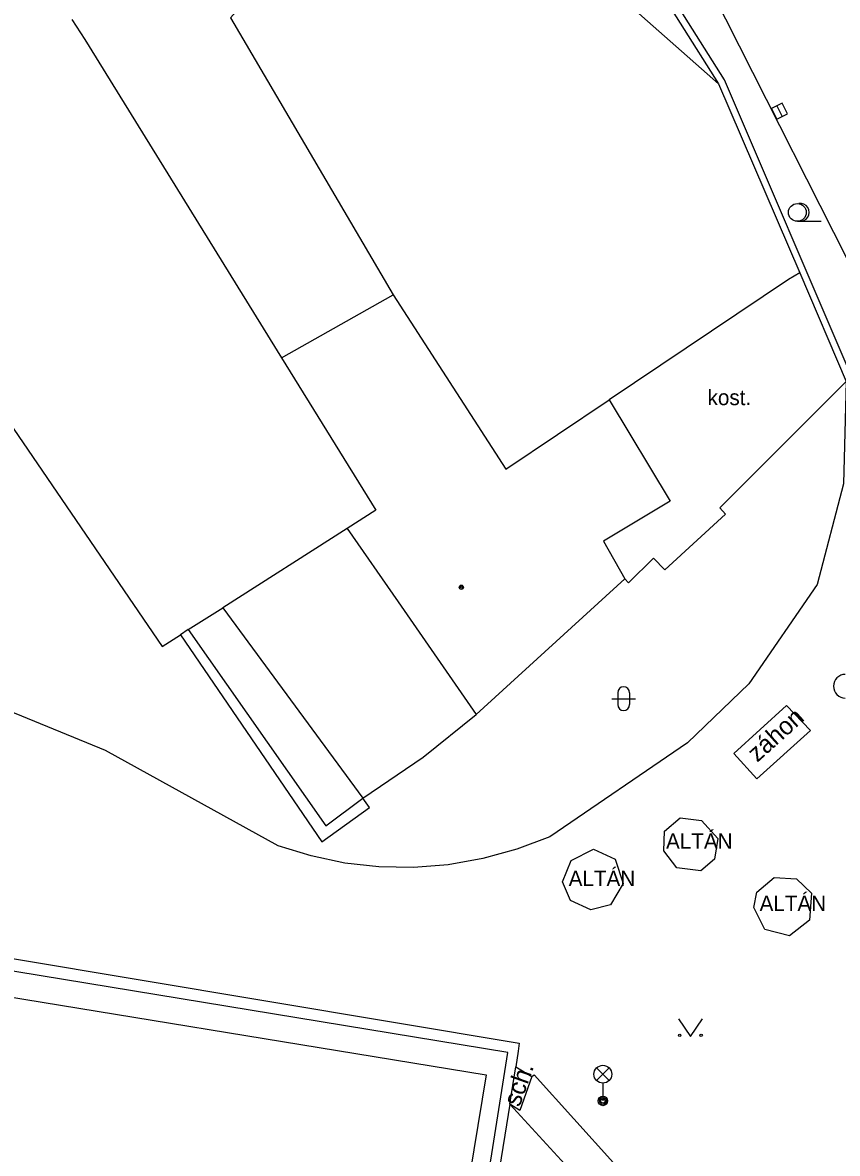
# Model space of a CAD drawing. Extents: x -596229 to -595156, y -1161237 to -1159376.
# Drawn here: x -595821.28 to -595786.96, y -1160120.27 to -1160072.63 of the extents above; entities that cross this region are included whole.
import ezdxf

# ---------------------------------------------------------------- set-up
doc = ezdxf.new("R2010")
doc.units = 0
for name, color, linetype in [('Level 22', 7, 'Continuous'), ('Level 27', 7, 'Continuous'), ('Level 33', 7, 'Continuous'), ('Level 36', 7, 'Continuous'), ('Level 39', 7, 'Continuous'), ('Specificka linie pasportu komunikaci', 7, 'Continuous'), ('TM - budovy zdene_ betonove - VP', 7, 'Continuous'), ('TM - chodniky - VP', 7, 'Continuous'), ('TM - komunikace - VP', 7, 'Continuous'), ('TM - letecke snimky - pomocna linie', 7, 'Continuous'), ('TM - plot drateny_ kovovy - VP', 7, 'Continuous'), ('TM - podezdivka plotu - VP', 7, 'Continuous'), ('TM - pomocna konstrukcni linie', 7, 'Continuous'), ('TM - popis objektu', 7, 'Continuous'), ('TM - popis povrchu', 7, 'Continuous'), ('TM - poznamka', 7, 'Continuous'), ('TM - predmet maleho rozsahu (zamereny obvodem)', 7, 'Continuous'), ('TM - rozhrani ploch obecne - VP', 7, 'Continuous')]:
    doc.layers.add(name, color=color, linetype=linetype)

msp = doc.modelspace()

# ---------------------------------------------------------------- linework, layer by layer
at = {"layer": 'Level 22'}
msp.add_arc((-595786.63, -1160100.59), 0.5, 90, 270, dxfattribs=at)
at = {"layer": 'Level 27'}
msp.add_line((-595789.513, -1160076.137), (-595789.287, -1160076.583), dxfattribs=at)
msp.add_lwpolyline([(-595789.736, -1160076.249), (-595789.511, -1160076.696), (-595789.064, -1160076.471), (-595789.289, -1160076.024)], close=True, dxfattribs=at)
at = {"layer": 'Level 33'}
for p, q in [((-595797.105, -1160117.2), (-595796.575, -1160116.67)), ((-595797.105, -1160116.67), (-595796.575, -1160117.2)), ((-595796.84, -1160117.31), (-595796.84, -1160118.06))]:
    msp.add_line(p, q, dxfattribs=at)
for centre, radius in [((-595796.84, -1160116.935), 0.375), ((-595796.84, -1160118.06), 0.2), ((-595796.84, -1160118.06), 0.145), ((-595796.84, -1160118.06), 0.0876)]:
    msp.add_circle(centre, radius, dxfattribs=at)
at = {"layer": 'Level 36'}
for p, q in [((-595788.65, -1160081.005), (-595787.65, -1160081.005)), ((-595796.216, -1160100.866), (-595796.216, -1160101.366)), ((-595795.716, -1160100.866), (-595795.716, -1160101.366)), ((-595796.466, -1160101.116), (-595795.466, -1160101.116))]:
    msp.add_line(p, q, dxfattribs=at)
msp.add_lwpolyline([(-595793.65, -1160114.6), (-595793.15, -1160115.35), (-595792.65, -1160114.6)], dxfattribs=at)
for centre, radius in [((-595788.65, -1160080.63), 0.375), ((-595793.6, -1160115.3), 0.05), ((-595792.701, -1160115.3), 0.05)]:
    msp.add_circle(centre, radius, dxfattribs=at)
for centre, radius, start, end in [((-595788.525, -1160080.63), 0.375, 260.4059, 99.5941), ((-595795.966, -1160100.866), 0.25, 0, 180), ((-595795.966, -1160101.366), 0.25, 180, 0)]:
    msp.add_arc(centre, radius, start, end, dxfattribs=at)
at = {"layer": 'Level 39'}
for radius in [0.09, 0.0398]:
    msp.add_circle((-595802.8, -1160096.42), radius, dxfattribs=at)
at = {"layer": 'Specificka linie pasportu komunikaci'}
msp.add_lwpolyline([(-595788.55, -1160083.18), (-595789.02, -1160083.45), (-595796.58, -1160088.53)], dxfattribs=at)
at = {"layer": 'TM - budovy zdene_ betonove - VP'}
for points in [[(-595819.2, -1160072.5), (-595818.66, -1160073.34), (-595810.37, -1160086.75)], [(-595810.37, -1160086.75), (-595805.67, -1160084.1)], [(-595805.67, -1160084.1), (-595800.92, -1160091.44)], [(-595810.37, -1160086.75), (-595806.4, -1160093.17)], [(-595800.92, -1160091.44), (-595796.58, -1160088.53)], [(-595796.58, -1160088.53), (-595794.01, -1160092.79)], [(-595821.85, -1160089.45), (-595815.4, -1160098.91)], [(-595794.01, -1160092.79), (-595796.82, -1160094.48)], [(-595806.4, -1160093.17), (-595807.61, -1160093.94)], [(-595807.61, -1160093.94), (-595812.85, -1160097.29)], [(-595807.61, -1160093.94), (-595805.46, -1160097.04)], [(-595796.82, -1160094.48), (-595795.91, -1160096.06)], [(-595795.91, -1160096.06), (-595802.17, -1160101.78)], [(-595805.46, -1160097.04), (-595802.17, -1160101.78)], [(-595814.3, -1160098.2), (-595812.85, -1160097.29)], [(-595812.85, -1160097.29), (-595806.95, -1160105.31)], [(-595815.4, -1160098.91), (-595814.62, -1160098.43)], [(-595814.3, -1160098.2), (-595814.62, -1160098.43)], [(-595804.41, -1160103.58), (-595802.17, -1160101.78)], [(-595806.95, -1160105.31), (-595804.41, -1160103.58)], [(-595825.95, -1160113), (-595801.75, -1160116.96)], [(-595801.75, -1160116.96), (-595804.2, -1160131.81)]]:
    msp.add_lwpolyline(points, dxfattribs=at)
at = {"layer": 'TM - chodniky - VP'}
for points in [[(-595843.14, -1160108.48), (-595800.36, -1160115.63), (-595800.41, -1160115.96)], [(-595800.41, -1160115.96), (-595800.5, -1160116.62)], [(-595800.5, -1160116.62), (-595799.83, -1160117.03)], [(-595799.83, -1160117.03), (-595799.74, -1160116.96), (-595794.72, -1160122.52), (-595788.44, -1160129.45), (-595787.74, -1160130.19), (-595787.22, -1160131.03), (-595787.06, -1160132)], [(-595800.76, -1160118.2), (-595803.28, -1160133.86), (-595803.65, -1160133.8)], [(-595800.76, -1160118.2), (-595795.82, -1160123.59), (-595789.35, -1160130.77)]]:
    msp.add_lwpolyline(points, dxfattribs=at)
at = {"layer": 'TM - komunikace - VP'}
msp.add_lwpolyline([(-595793.37, -1160069.11), (-595784.29, -1160087.07)], dxfattribs=at)
at = {"layer": 'TM - letecke snimky - pomocna linie'}
for points in [[(-595804.83, -1160063.83), (-595812.52, -1160072.43), (-595805.67, -1160084.1)], [(-595799.08, -1160106.94), (-595800.46, -1160107.46), (-595801.89, -1160107.85), (-595803.35, -1160108.11), (-595804.82, -1160108.22), (-595806.27, -1160108.2), (-595807.71, -1160108.04), (-595809.13, -1160107.74), (-595810.52, -1160107.32), (-595817.79, -1160103.3), (-595829.54, -1160098.48), (-595833.96, -1160096.86)]]:
    msp.add_lwpolyline(points, dxfattribs=at)
at = {"layer": 'TM - plot drateny_ kovovy - VP'}
for points in [[(-595795.2, -1160070.09), (-595791.97, -1160075.21)], [(-595791.97, -1160075.21), (-595788.55, -1160083.18)], [(-595788.55, -1160083.18), (-595786.59, -1160087.75)], [(-595786.59, -1160087.75), (-595786.71, -1160092.06), (-595787.81, -1160096.3), (-595790.7, -1160100.49), (-595793.27, -1160102.98), (-595799.08, -1160106.94)]]:
    msp.add_lwpolyline(points, dxfattribs=at)
at = {"layer": 'TM - podezdivka plotu - VP'}
for points in [[(-595791.72, -1160075.05), (-595794.99, -1160069.85)], [(-595786.34, -1160087.6), (-595791.72, -1160075.05)]]:
    msp.add_lwpolyline(points, dxfattribs=at)
at = {"layer": 'TM - pomocna konstrukcni linie'}
msp.add_lwpolyline([(-595800.84, -1160116.02), (-595843.23, -1160109.05)], dxfattribs=at)
at = {"layer": 'TM - predmet maleho rozsahu (zamereny obvodem)'}
for points in [[(-595792.72, -1160108.36), (-595793.73, -1160108.24), (-595794.27, -1160107.52), (-595794.25, -1160106.69), (-595793.58, -1160106.14), (-595792.68, -1160106.24), (-595792, -1160107.01), (-595792.14, -1160107.87), (-595792.72, -1160108.36)], [(-595797.24, -1160107.46), (-595796.32, -1160107.87), (-595795.98, -1160108.9), (-595796.52, -1160109.8), (-595797.35, -1160110.01), (-595798.2, -1160109.62), (-595798.54, -1160108.83), (-595798.17, -1160107.93), (-595797.24, -1160107.46)], [(-595790.02, -1160110.84), (-595790.48, -1160109.91), (-595790.35, -1160109.26), (-595789.62, -1160108.65), (-595788.68, -1160108.71), (-595788.05, -1160109.31), (-595788.14, -1160110.45), (-595788.98, -1160111.1), (-595790.02, -1160110.84)]]:
    msp.add_lwpolyline(points, dxfattribs=at)
at = {"layer": 'TM - rozhrani ploch obecne - VP'}
for points in [[(-595796.28, -1160071.4), (-595791.97, -1160075.21)], [(-595791.92, -1160093.07), (-595786.59, -1160087.75)], [(-595794.23, -1160095.68), (-595791.68, -1160093.34)], [(-595791.68, -1160093.34), (-595791.92, -1160093.07)], [(-595795.76, -1160096.24), (-595794.71, -1160095.19)], [(-595794.71, -1160095.19), (-595794.23, -1160095.68)], [(-595795.91, -1160096.06), (-595795.76, -1160096.24)], [(-595814.62, -1160098.43), (-595808.68, -1160107.15)], [(-595814.3, -1160098.2), (-595808.5, -1160106.47), (-595806.95, -1160105.31)], [(-595789.11, -1160101.4), (-595788.09, -1160102.46), (-595790.35, -1160104.49), (-595791.32, -1160103.42), (-595789.11, -1160101.4)], [(-595808.68, -1160107.15), (-595806.67, -1160105.7), (-595806.95, -1160105.31)], [(-595803.65, -1160133.8), (-595800.84, -1160116.02)], [(-595800.76, -1160118.2), (-595800.5, -1160116.62)], [(-595799.83, -1160117.03), (-595800.34, -1160118.46)], [(-595800.34, -1160118.46), (-595800.76, -1160118.2)]]:
    msp.add_lwpolyline(points, dxfattribs=at)

# ---------------------------------------------------------------- texts
at = {"layer": 'TM - popis objektu'}
for p in [(-595794.18, -1160107.44), (-595798.28, -1160109.01), (-595790.24, -1160110.06)]:
    msp.add_text('ALTÁN', height=0.65, dxfattribs=at).set_placement(p)
at = {"layer": 'TM - popis povrchu'}
msp.add_text('kost.', height=0.65, dxfattribs=at).set_placement((-595792.43, -1160088.75))
at = {"layer": 'TM - poznamka'}
for s, rotation, p in [('záhon', 41.9311, (-595790.34, -1160103.82)), ('sch.', 70.3716, (-595800.35, -1160118.34))]:
    msp.add_text(s, height=0.75, rotation=rotation, dxfattribs=at).set_placement(p)

doc.saveas('drawing.dxf')
